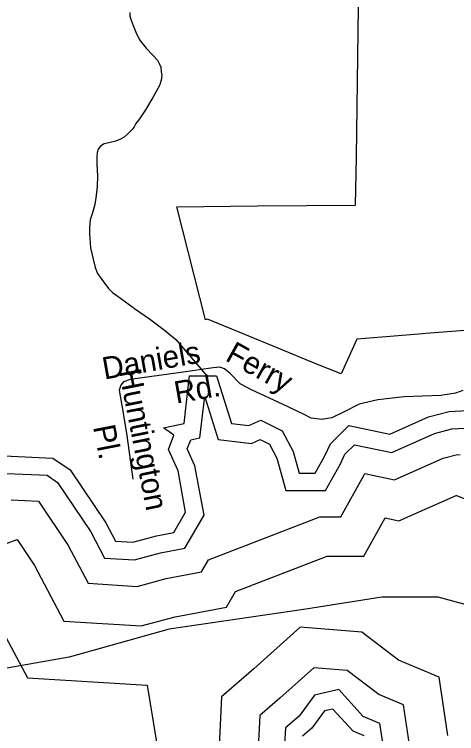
# Model space of a CAD drawing. Extents: x 2082433 to 2279600, y 546599 to 755198.
# Drawn here: x 2176931 to 2178826, y 625167 to 628246 of the extents above; entities that cross this region are included whole.
import ezdxf

# ---------------------------------------------------------------- set-up
doc = ezdxf.new("R2010")
doc.units = 0
for name, color, linetype in [('Exist Boundary Political City Limit New', 7, 'Continuous'), ('Exist Boundary Political Fire Districts', 7, 'Continuous'), ('Exist Hydrographic Buffer Line', 7, 'Continuous'), ('Exist Hydrographic Lake Shore Label', 7, 'Continuous'), ('Exist Hydrographic Misc Water Feature', 7, 'Continuous'), ('Exist Road Non-System Type 51', 7, 'Continuous'), ('Exist Road Non-System Type 51 Label', 7, 'Continuous'), ('Map Preparation Boundary City Limit Buffer Line', 7, 'Continuous')]:
    doc.layers.add(name, color=color, linetype=linetype)

msp = doc.modelspace()

# ---------------------------------------------------------------- linework, layer by layer
at = {"layer": 'Exist Boundary Political City Limit New'}
msp.add_lwpolyline([(2178861.5, 626892.4), (2178694.2, 626879.4), (2178663.5, 626876.9), (2178542.2, 626867.2), (2178398.5, 626855.7), (2178331.8, 626707.7), (2178222.5, 626749.5), (2178065, 626816.1), (2177759.2, 626941.8), (2177751, 626938.5), (2177627.8, 627422.4), (2177972.5, 627425.8), (2178393, 627429.2), (2178397.2, 627636.9), (2178409.5, 628494.6)], dxfattribs=at)
at = {"layer": 'Exist Boundary Political Fire Districts'}
msp.add_lwpolyline([(2181652.1, 625940.4), (2181428.5, 625785.7), (2181170.8, 625614), (2180913, 625510.9), (2180551.9, 625407.7), (2180191.1, 625407.7), (2179812.7, 625442.1), (2179314.3, 625596.7), (2178747.1, 625751.4), (2178506.3, 625751.4), (2178179.7, 625699.8), (2177595.3, 625614), (2177165.5, 625493.7), (2176477.8, 625373.4)], dxfattribs=at)
at = {"layer": 'Exist Hydrographic Buffer Line'}
for points in [[(2176899.6, 626280.5), (2177071.3, 626272.8), (2177115.9, 626242.2), (2177258.4, 626030.6), (2177317.9, 625918.3), (2177446.3, 625910.3), (2177557.1, 625940.5), (2177662, 625960.2), (2177744, 626101.8), (2177705, 626313.8), (2177672.5, 626386.1), (2177687.1, 626424.3), (2177726.5, 626432.6), (2177742.1, 626565), (2177747, 626608.8), (2177805, 626426.4), (2177947.7, 626408.6), (2177985.3, 626425.7), (2178024.3, 626406.2), (2178055.5, 626346.8), (2178094, 626207), (2178264.4, 626207), (2178329.1, 626322.1), (2178348, 626363.5), (2178388.3, 626403.9), (2178548.1, 626370.2), (2178731.3, 626451.7), (2178806.2, 626471.3), (2178860.7, 626474.6)], [(2176917.2, 626167.6), (2177034.3, 626162.4), (2177034.9, 626162), (2177162.2, 625972.9), (2177248.2, 625810.4), (2177457.8, 625797.3), (2177582.2, 625831.2), (2177733.2, 625859.5), (2177763.2, 625911.4), (2178240.9, 626095), (2178329.9, 626095), (2178429.1, 626271.4), (2178433, 626280), (2178560.5, 626253.2), (2178768.6, 626345.6), (2178823.9, 626360.2), (2178842.3, 626361.3)], [(2176799.5, 625945.2), (2176942.8, 625998), (2177017.9, 625886.5), (2177143.8, 625648.6), (2177475.1, 625627.9), (2177619.9, 625667.4), (2177839.9, 625708.6), (2177878.9, 625775.9), (2178272.1, 625927), (2178428.2, 625927), (2178519.8, 626090), (2178579.1, 626077.6), (2178824.4, 626186.6), (2178825.7, 626187), (2178901.6, 626156.6)], [(2174945.4, 625138.3), (2175039.5, 625288.9), (2175186.8, 625383.1), (2175340.7, 625478), (2175393.1, 625490.9), (2175448.9, 625435.1), (2175734.7, 625227.2), (2176033.6, 625109), (2176303.9, 625197.3), (2176600.2, 625549.1), (2176617.2, 625576.3), (2176871, 625625.4), (2176987.2, 625405.9), (2177501.1, 625373.8), (2177553.8, 625051.5)], [(2178788.7, 625158.8), (2178751.1, 625408.7), (2178577.2, 625480.8), (2178420.5, 625601), (2178155.5, 625622.4), (2177957.7, 625444.2), (2177818.5, 625324.9), (2177807.6, 625084)], [(2178625, 625118.3), (2178599.1, 625289.9), (2178492.5, 625334.1), (2178357.6, 625437.6), (2178214.2, 625449.1), (2178068.6, 625318), (2177983, 625244.6), (2177976.7, 625105.7)], [(2178515.8, 625091.3), (2178497.8, 625210.7), (2178426.6, 625240.2), (2178321.4, 625355.1), (2178217, 625330.8), (2178151.3, 625241.3), (2178092.7, 625191.1), (2178089.5, 625120.2)]]:
    msp.add_lwpolyline(points, dxfattribs=at)
at = {"layer": 'Exist Hydrographic Lake Shore Label'}
for points in [[(2176887.9, 626356.1), (2177096.1, 626346.8), (2177170.1, 626295.9), (2177322.8, 626069.2), (2177364.5, 625990.5), (2177438.5, 625985.9), (2177540.3, 626013.6), (2177614.4, 626027.5), (2177665.3, 626115.4), (2177632.9, 626291.3), (2177591.2, 626383.8), (2177614.4, 626444), (2177570.4, 626476.4), (2177658.3, 626494.9), (2177667.6, 626573.5), (2177681.5, 626698.5), (2177797.1, 626698.5), (2177861.9, 626494.9), (2177936, 626485.6), (2177986.9, 626508.8), (2178079.4, 626462.5), (2178125.7, 626374.6), (2178151.1, 626282), (2178220.5, 626282), (2178262.2, 626356.1), (2178285.3, 626407), (2178364, 626485.6), (2178539.8, 626448.6), (2178706.4, 626522.6), (2178794.3, 626545.8), (2178873, 626550.4)], [(2178429.9, 625157.6), (2178382.5, 625177.3), (2178295.7, 625272.1), (2178261, 625264), (2178206.7, 625190), (2178166.2, 625155.3)]]:
    msp.add_lwpolyline(points, dxfattribs=at)
at = {"layer": 'Exist Hydrographic Misc Water Feature'}
msp.add_lwpolyline([(2177425.5, 628254.9), (2177425.7, 628239), (2177431.7, 628221), (2177440.1, 628199.2), (2177452, 628169.3), (2177468, 628137.3), (2177496.5, 628101.4), (2177524.1, 628071.7), (2177544.9, 628049.9), (2177552.6, 628033.7), (2177558.4, 628019.8), (2177560.6, 628000), (2177563.1, 627985.9), (2177561.1, 627963.9), (2177553.1, 627942), (2177525.4, 627889.8), (2177494, 627837.3), (2177476.2, 627811.2), (2177464.1, 627795.2), (2177452.2, 627779.2), (2177444.2, 627765.4), (2177436.4, 627753.2), (2177418.3, 627735.2), (2177402.3, 627721), (2177386.8, 627711.2), (2177366.7, 627702.9), (2177336.7, 627696.8), (2177316.6, 627692.6), (2177300.8, 627682.4), (2177290.8, 627668.5), (2177286.9, 627654.5), (2177285.3, 627634.5), (2177284.9, 627604.5), (2177287.1, 627554.7), (2177285.9, 627508.6), (2177282, 627470.3), (2177276.2, 627432.7), (2177266.4, 627396.4), (2177256.6, 627366.2), (2177252.7, 627334.4), (2177253.1, 627306.4), (2177257.2, 627246.5), (2177269.5, 627198.4), (2177277.7, 627162.7), (2177288.1, 627136.4), (2177306, 627110.6), (2177334.1, 627073.1), (2177352.3, 627054.9), (2177386.1, 627031.2), (2177446.4, 626987.6), (2177510.8, 626942.2), (2177550.8, 626912.2), (2177581.4, 626888.5), (2177623.2, 626854.6), (2177756, 626698.5)], dxfattribs=at)
at = {"layer": 'Exist Road Non-System Type 51'}
msp.add_lwpolyline([(2178853.3, 626635.7), (2178821.2, 626624.1), (2178758.2, 626614.1), (2178601.1, 626608.6), (2178489.4, 626596.4), (2178408.6, 626577.1), (2178341.1, 626542.8), (2178291.3, 626519.5), (2178249.3, 626511.8), (2178202.8, 626517.3), (2178169.7, 626533.9), (2178083.4, 626576), (2177947.3, 626638.5), (2177898.6, 626665), (2177855.5, 626709.3), (2177832.2, 626728.1), (2177811.2, 626735.8), (2177783.6, 626733.6), (2177644.2, 626712.6), (2177427.3, 626683.3), (2177399.7, 626673.3), (2177387.5, 626658.9), (2177380.9, 626637.9), (2177391.9, 626571.5), (2177411.9, 626453.2), (2177438.4, 626255.7)], dxfattribs=at)
at = {"layer": 'Map Preparation Boundary City Limit Buffer Line'}
msp.add_lwpolyline([(2178861.5, 626892.4), (2178694.2, 626879.4), (2178663.5, 626876.9), (2178542.2, 626867.2), (2178398.5, 626855.7), (2178331.8, 626707.7), (2178222.5, 626749.5), (2178065, 626816.1), (2177759.2, 626941.8), (2177751, 626938.5), (2177627.8, 627422.4), (2177972.5, 627425.8), (2178393, 627429.2), (2178397.2, 627636.9), (2178409.5, 628494.6)], dxfattribs=at)

# ---------------------------------------------------------------- texts
at = {"layer": 'Exist Road Non-System Type 51 Label'}
for s, rotation, p in [('Daniels', 9.9965, (2177316.9, 626682.4)), ('Ferry', 330.82, (2177830.6, 626766.8)), ('Huntington', 281.1659, (2177378.7, 626718.8)), ('Rd.', 9.9965, (2177625.2, 626579.2)), ('Pl.', 281.1659, (2177268.1, 626480.3))]:
    msp.add_text(s, height=95, rotation=rotation, dxfattribs=at).set_placement(p)

doc.saveas('drawing.dxf')
